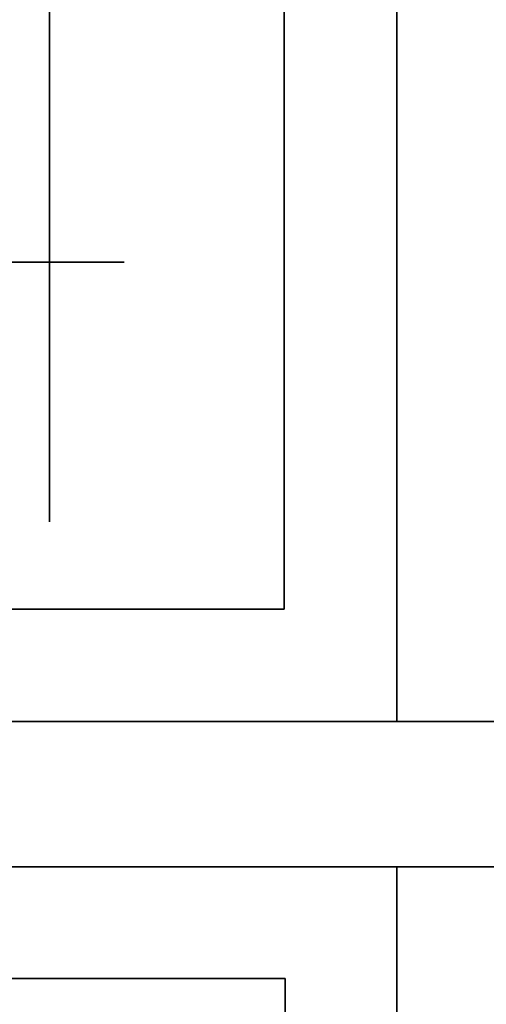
# Model space of a CAD drawing. Extents: x -1299 to -1246.9, y 2743.7 to 2747.9.
# Tile 531 of 656: x -1253.0194 to -1252.9995, y 2747.8245 to 2747.8665. Entities that reach past the tile are written whole.
import ezdxf

# ---------------------------------------------------------------- set-up
doc = ezdxf.new("R2010")
doc.units = 0
doc.header["$LTSCALE"] = 150
doc.header["$MEASUREMENT"] = 0
doc.layers.add('3DFACE_BOLT', color=7, linetype='CONTINUOUS')
doc.layers.add('3DFACE_SHAPE', color=7, linetype='CONTINUOUS')

msp = doc.modelspace()

# ---------------------------------------------------------------- linework, layer by layer
at = {"layer": '3DFACE_BOLT', "color": 1}
for points, invisible_edges in [([(-1253.018119, 2747.865136, 0.056417), (-1253.018119, 2747.871824, 0.068), (-1253.008119, 2747.865136, 0.056417)], 14), ([(-1253.008119, 2747.865136, 0.056417), (-1253.018119, 2747.871824, 0.068), (-1253.008119, 2747.871824, 0.068)], 3), ([(-1253.018119, 2747.871824, 0.068), (-1253.018119, 2747.865136, 0.079583), (-1253.008119, 2747.871824, 0.068)], 14), ([(-1253.008119, 2747.871824, 0.068), (-1253.018119, 2747.865136, 0.079583), (-1253.008119, 2747.865136, 0.079583)], 3), ([(-1253.018119, 2747.865136, 0.079583), (-1253.018119, 2747.871824, 0.068), (-1253.018119, 2747.865136, 0.056417)], 12), ([(-1253.018119, 2747.865136, 0.126417), (-1253.018119, 2747.871824, 0.138), (-1253.008119, 2747.865136, 0.126417)], 14), ([(-1253.008119, 2747.865136, 0.126417), (-1253.018119, 2747.871824, 0.138), (-1253.008119, 2747.871824, 0.138)], 3), ([(-1253.018119, 2747.871824, 0.138), (-1253.018119, 2747.865136, 0.149583), (-1253.008119, 2747.871824, 0.138)], 14), ([(-1253.008119, 2747.871824, 0.138), (-1253.018119, 2747.865136, 0.149583), (-1253.008119, 2747.865136, 0.149583)], 3), ([(-1253.018119, 2747.865136, 0.149583), (-1253.018119, 2747.871824, 0.138), (-1253.018119, 2747.865136, 0.126417)], 12), ([(-1253.008119, 2747.865136, 0.056417), (-1253.008119, 2747.871824, 0.068), (-1253.008119, 2747.865136, 0.079583)], 12), ([(-1253.008119, 2747.865136, 0.126417), (-1253.008119, 2747.871824, 0.138), (-1253.008119, 2747.865136, 0.149583)], 12), ([(-1253.008119, 2747.866057, 0.065528), (-1253.008119, 2747.866449, 0.068), (-1252.958119, 2747.866057, 0.065528)], 14), ([(-1252.958119, 2747.866057, 0.065528), (-1253.008119, 2747.866449, 0.068), (-1252.958119, 2747.866449, 0.068)], 3), ([(-1253.008119, 2747.866449, 0.068), (-1253.008119, 2747.866057, 0.070472), (-1252.958119, 2747.866449, 0.068)], 14), ([(-1252.958119, 2747.866449, 0.068), (-1253.008119, 2747.866057, 0.070472), (-1252.958119, 2747.866057, 0.070472)], 3), ([(-1253.008119, 2747.866057, 0.070472), (-1253.008119, 2747.866449, 0.068), (-1253.008119, 2747.866057, 0.065528)], 12), ([(-1253.008119, 2747.866057, 0.135528), (-1253.008119, 2747.866449, 0.138), (-1252.958119, 2747.866057, 0.135528)], 14), ([(-1252.958119, 2747.866057, 0.135528), (-1253.008119, 2747.866449, 0.138), (-1252.958119, 2747.866449, 0.138)], 3), ([(-1253.008119, 2747.866449, 0.138), (-1253.008119, 2747.866057, 0.140472), (-1252.958119, 2747.866449, 0.138)], 14), ([(-1252.958119, 2747.866449, 0.138), (-1253.008119, 2747.866057, 0.140472), (-1252.958119, 2747.866057, 0.140472)], 3), ([(-1253.008119, 2747.866057, 0.140472), (-1253.008119, 2747.866449, 0.138), (-1253.008119, 2747.866057, 0.135528)], 12), ([(-1253.008119, 2747.864921, 0.063298), (-1253.008119, 2747.866057, 0.065528), (-1252.958119, 2747.864921, 0.063298)], 14), ([(-1252.958119, 2747.864921, 0.063298), (-1253.008119, 2747.866057, 0.065528), (-1252.958119, 2747.866057, 0.065528)], 3), ([(-1253.008119, 2747.866057, 0.070472), (-1253.008119, 2747.864921, 0.072702), (-1252.958119, 2747.866057, 0.070472)], 14), ([(-1252.958119, 2747.866057, 0.070472), (-1253.008119, 2747.864921, 0.072702), (-1252.958119, 2747.864921, 0.072702)], 3), ([(-1253.008119, 2747.864921, 0.072702), (-1253.008119, 2747.866057, 0.070472), (-1253.008119, 2747.864921, 0.063298)], 14), ([(-1253.008119, 2747.864921, 0.063298), (-1253.008119, 2747.866057, 0.070472), (-1253.008119, 2747.866057, 0.065528)], 3), ([(-1253.008119, 2747.864921, 0.133298), (-1253.008119, 2747.866057, 0.135528), (-1252.958119, 2747.864921, 0.133298)], 14), ([(-1252.958119, 2747.864921, 0.133298), (-1253.008119, 2747.866057, 0.135528), (-1252.958119, 2747.866057, 0.135528)], 3), ([(-1253.008119, 2747.866057, 0.140472), (-1253.008119, 2747.864921, 0.142702), (-1252.958119, 2747.866057, 0.140472)], 14), ([(-1252.958119, 2747.866057, 0.140472), (-1253.008119, 2747.864921, 0.142702), (-1252.958119, 2747.864921, 0.142702)], 3), ([(-1253.008119, 2747.864921, 0.142702), (-1253.008119, 2747.866057, 0.140472), (-1253.008119, 2747.864921, 0.133298)], 14), ([(-1253.008119, 2747.864921, 0.133298), (-1253.008119, 2747.866057, 0.140472), (-1253.008119, 2747.866057, 0.135528)], 3), ([(-1253.018119, 2747.851761, 0.056417), (-1253.018119, 2747.865136, 0.056417), (-1253.008119, 2747.851761, 0.056417)], 14), ([(-1253.008119, 2747.851761, 0.056417), (-1253.018119, 2747.865136, 0.056417), (-1253.008119, 2747.865136, 0.056417)], 3), ([(-1253.018119, 2747.865136, 0.079583), (-1253.018119, 2747.851761, 0.079583), (-1253.008119, 2747.865136, 0.079583)], 14), ([(-1253.008119, 2747.865136, 0.079583), (-1253.018119, 2747.851761, 0.079583), (-1253.008119, 2747.851761, 0.079583)], 3), ([(-1253.018119, 2747.851761, 0.079583), (-1253.018119, 2747.865136, 0.079583), (-1253.018119, 2747.851761, 0.056417)], 14), ([(-1253.018119, 2747.851761, 0.056417), (-1253.018119, 2747.865136, 0.079583), (-1253.018119, 2747.865136, 0.056417)], 3), ([(-1253.018119, 2747.851761, 0.126417), (-1253.018119, 2747.865136, 0.126417), (-1253.008119, 2747.851761, 0.126417)], 14), ([(-1253.008119, 2747.851761, 0.126417), (-1253.018119, 2747.865136, 0.126417), (-1253.008119, 2747.865136, 0.126417)], 3), ([(-1253.018119, 2747.865136, 0.149583), (-1253.018119, 2747.851761, 0.149583), (-1253.008119, 2747.865136, 0.149583)], 14), ([(-1253.008119, 2747.865136, 0.149583), (-1253.018119, 2747.851761, 0.149583), (-1253.008119, 2747.851761, 0.149583)], 3), ([(-1253.018119, 2747.851761, 0.149583), (-1253.018119, 2747.865136, 0.149583), (-1253.018119, 2747.851761, 0.126417)], 14), ([(-1253.018119, 2747.851761, 0.126417), (-1253.018119, 2747.865136, 0.149583), (-1253.018119, 2747.865136, 0.126417)], 3), ([(-1253.008119, 2747.851761, 0.056417), (-1253.008119, 2747.865136, 0.056417), (-1253.008119, 2747.851761, 0.079583)], 14), ([(-1253.008119, 2747.851761, 0.079583), (-1253.008119, 2747.865136, 0.056417), (-1253.008119, 2747.865136, 0.079583)], 3), ([(-1253.008119, 2747.851761, 0.126417), (-1253.008119, 2747.865136, 0.126417), (-1253.008119, 2747.851761, 0.149583)], 14), ([(-1253.008119, 2747.851761, 0.149583), (-1253.008119, 2747.865136, 0.126417), (-1253.008119, 2747.865136, 0.149583)], 3), ([(-1253.008119, 2747.863151, 0.061528), (-1253.008119, 2747.864921, 0.063298), (-1252.958119, 2747.863151, 0.061528)], 14), ([(-1252.958119, 2747.863151, 0.061528), (-1253.008119, 2747.864921, 0.063298), (-1252.958119, 2747.864921, 0.063298)], 3), ([(-1253.008119, 2747.864921, 0.072702), (-1253.008119, 2747.863151, 0.074472), (-1252.958119, 2747.864921, 0.072702)], 14), ([(-1252.958119, 2747.864921, 0.072702), (-1253.008119, 2747.863151, 0.074472), (-1252.958119, 2747.863151, 0.074472)], 3), ([(-1253.008119, 2747.863151, 0.074472), (-1253.008119, 2747.864921, 0.072702), (-1253.008119, 2747.863151, 0.061528)], 14), ([(-1253.008119, 2747.863151, 0.061528), (-1253.008119, 2747.864921, 0.072702), (-1253.008119, 2747.864921, 0.063298)], 3), ([(-1253.008119, 2747.863151, 0.131528), (-1253.008119, 2747.864921, 0.133298), (-1252.958119, 2747.863151, 0.131528)], 14), ([(-1252.958119, 2747.863151, 0.131528), (-1253.008119, 2747.864921, 0.133298), (-1252.958119, 2747.864921, 0.133298)], 3), ([(-1253.008119, 2747.864921, 0.142702), (-1253.008119, 2747.863151, 0.144472), (-1252.958119, 2747.864921, 0.142702)], 14), ([(-1252.958119, 2747.864921, 0.142702), (-1253.008119, 2747.863151, 0.144472), (-1252.958119, 2747.863151, 0.144472)], 3), ([(-1253.008119, 2747.863151, 0.144472), (-1253.008119, 2747.864921, 0.142702), (-1253.008119, 2747.863151, 0.131528)], 14), ([(-1253.008119, 2747.863151, 0.131528), (-1253.008119, 2747.864921, 0.142702), (-1253.008119, 2747.864921, 0.133298)], 3), ([(-1253.008119, 2747.860921, 0.060392), (-1253.008119, 2747.863151, 0.061528), (-1252.958119, 2747.860921, 0.060392)], 14), ([(-1252.958119, 2747.860921, 0.060392), (-1253.008119, 2747.863151, 0.061528), (-1252.958119, 2747.863151, 0.061528)], 3), ([(-1253.008119, 2747.863151, 0.074472), (-1253.008119, 2747.860921, 0.075608), (-1252.958119, 2747.863151, 0.074472)], 14), ([(-1252.958119, 2747.863151, 0.074472), (-1253.008119, 2747.860921, 0.075608), (-1252.958119, 2747.860921, 0.075608)], 3), ([(-1253.008119, 2747.860921, 0.075608), (-1253.008119, 2747.863151, 0.074472), (-1253.008119, 2747.860921, 0.060392)], 14), ([(-1253.008119, 2747.860921, 0.060392), (-1253.008119, 2747.863151, 0.074472), (-1253.008119, 2747.863151, 0.061528)], 3), ([(-1253.008119, 2747.860921, 0.130392), (-1253.008119, 2747.863151, 0.131528), (-1252.958119, 2747.860921, 0.130392)], 14), ([(-1252.958119, 2747.860921, 0.130392), (-1253.008119, 2747.863151, 0.131528), (-1252.958119, 2747.863151, 0.131528)], 3), ([(-1253.008119, 2747.863151, 0.144472), (-1253.008119, 2747.860921, 0.145608), (-1252.958119, 2747.863151, 0.144472)], 14), ([(-1252.958119, 2747.863151, 0.144472), (-1253.008119, 2747.860921, 0.145608), (-1252.958119, 2747.860921, 0.145608)], 3), ([(-1253.008119, 2747.860921, 0.145608), (-1253.008119, 2747.863151, 0.144472), (-1253.008119, 2747.860921, 0.130392)], 14), ([(-1253.008119, 2747.860921, 0.130392), (-1253.008119, 2747.863151, 0.144472), (-1253.008119, 2747.863151, 0.131528)], 3), ([(-1253.008119, 2747.858449, 0.06), (-1253.008119, 2747.860921, 0.060392), (-1252.958119, 2747.858449, 0.06)], 14), ([(-1252.958119, 2747.858449, 0.06), (-1253.008119, 2747.860921, 0.060392), (-1252.958119, 2747.860921, 0.060392)], 3), ([(-1253.008119, 2747.860921, 0.075608), (-1253.008119, 2747.858449, 0.076), (-1252.958119, 2747.860921, 0.075608)], 14), ([(-1252.958119, 2747.860921, 0.075608), (-1253.008119, 2747.858449, 0.076), (-1252.958119, 2747.858449, 0.076)], 3), ([(-1253.008119, 2747.858449, 0.076), (-1253.008119, 2747.860921, 0.075608), (-1253.008119, 2747.858449, 0.06)], 14), ([(-1253.008119, 2747.858449, 0.06), (-1253.008119, 2747.860921, 0.075608), (-1253.008119, 2747.860921, 0.060392)], 3), ([(-1253.008119, 2747.858449, 0.13), (-1253.008119, 2747.860921, 0.130392), (-1252.958119, 2747.858449, 0.13)], 14), ([(-1252.958119, 2747.858449, 0.13), (-1253.008119, 2747.860921, 0.130392), (-1252.958119, 2747.860921, 0.130392)], 3), ([(-1253.008119, 2747.860921, 0.145608), (-1253.008119, 2747.858449, 0.146), (-1252.958119, 2747.860921, 0.145608)], 14), ([(-1252.958119, 2747.860921, 0.145608), (-1253.008119, 2747.858449, 0.146), (-1252.958119, 2747.858449, 0.146)], 3), ([(-1253.008119, 2747.858449, 0.146), (-1253.008119, 2747.860921, 0.145608), (-1253.008119, 2747.858449, 0.13)], 14), ([(-1253.008119, 2747.858449, 0.13), (-1253.008119, 2747.860921, 0.145608), (-1253.008119, 2747.860921, 0.130392)], 3), ([(-1253.008119, 2747.855976, 0.060392), (-1253.008119, 2747.858449, 0.06), (-1252.958119, 2747.855976, 0.060392)], 14), ([(-1252.958119, 2747.855976, 0.060392), (-1253.008119, 2747.858449, 0.06), (-1252.958119, 2747.858449, 0.06)], 3), ([(-1253.008119, 2747.858449, 0.076), (-1253.008119, 2747.855976, 0.075608), (-1252.958119, 2747.858449, 0.076)], 14), ([(-1252.958119, 2747.858449, 0.076), (-1253.008119, 2747.855976, 0.075608), (-1252.958119, 2747.855976, 0.075608)], 3), ([(-1253.008119, 2747.855976, 0.075608), (-1253.008119, 2747.858449, 0.076), (-1253.008119, 2747.855976, 0.060392)], 14), ([(-1253.008119, 2747.855976, 0.060392), (-1253.008119, 2747.858449, 0.076), (-1253.008119, 2747.858449, 0.06)], 3), ([(-1253.008119, 2747.855976, 0.130392), (-1253.008119, 2747.858449, 0.13), (-1252.958119, 2747.855976, 0.130392)], 14), ([(-1252.958119, 2747.855976, 0.130392), (-1253.008119, 2747.858449, 0.13), (-1252.958119, 2747.858449, 0.13)], 3), ([(-1253.008119, 2747.858449, 0.146), (-1253.008119, 2747.855976, 0.145608), (-1252.958119, 2747.858449, 0.146)], 14), ([(-1252.958119, 2747.858449, 0.146), (-1253.008119, 2747.855976, 0.145608), (-1252.958119, 2747.855976, 0.145608)], 3), ([(-1253.008119, 2747.855976, 0.145608), (-1253.008119, 2747.858449, 0.146), (-1253.008119, 2747.855976, 0.130392)], 14), ([(-1253.008119, 2747.855976, 0.130392), (-1253.008119, 2747.858449, 0.146), (-1253.008119, 2747.858449, 0.13)], 3), ([(-1253.014944, 2747.841349, 0.068), (-1253.021631, 2747.841349, 0.056417), (-1253.014944, 2747.856149, 0.068)], 14), ([(-1253.014944, 2747.856149, 0.068), (-1253.021631, 2747.841349, 0.056417), (-1253.021631, 2747.856149, 0.056417)], 3), ([(-1253.021631, 2747.841349, 0.079583), (-1253.014944, 2747.841349, 0.068), (-1253.021631, 2747.856149, 0.079583)], 14), ([(-1253.021631, 2747.856149, 0.079583), (-1253.014944, 2747.841349, 0.068), (-1253.014944, 2747.856149, 0.068)], 3), ([(-1253.014944, 2747.856149, 0.068), (-1253.021631, 2747.856149, 0.056417), (-1253.021631, 2747.856149, 0.079583)], 2), ([(-1253.014944, 2747.841349, 0.138), (-1253.021631, 2747.841349, 0.126417), (-1253.014944, 2747.856149, 0.138)], 14), ([(-1253.014944, 2747.856149, 0.138), (-1253.021631, 2747.841349, 0.126417), (-1253.021631, 2747.856149, 0.126417)], 3), ([(-1253.021631, 2747.841349, 0.149583), (-1253.014944, 2747.841349, 0.138), (-1253.021631, 2747.856149, 0.149583)], 14), ([(-1253.021631, 2747.856149, 0.149583), (-1253.014944, 2747.841349, 0.138), (-1253.014944, 2747.856149, 0.138)], 3), ([(-1253.014944, 2747.856149, 0.138), (-1253.021631, 2747.856149, 0.126417), (-1253.021631, 2747.856149, 0.149583)], 2), ([(-1253.008119, 2747.853746, 0.061528), (-1253.008119, 2747.855976, 0.060392), (-1252.958119, 2747.853746, 0.061528)], 14), ([(-1252.958119, 2747.853746, 0.061528), (-1253.008119, 2747.855976, 0.060392), (-1252.958119, 2747.855976, 0.060392)], 3), ([(-1253.008119, 2747.855976, 0.075608), (-1253.008119, 2747.853746, 0.074472), (-1252.958119, 2747.855976, 0.075608)], 14), ([(-1252.958119, 2747.855976, 0.075608), (-1253.008119, 2747.853746, 0.074472), (-1252.958119, 2747.853746, 0.074472)], 3), ([(-1253.008119, 2747.853746, 0.074472), (-1253.008119, 2747.855976, 0.075608), (-1253.008119, 2747.853746, 0.061528)], 14), ([(-1253.008119, 2747.853746, 0.061528), (-1253.008119, 2747.855976, 0.075608), (-1253.008119, 2747.855976, 0.060392)], 3), ([(-1253.008119, 2747.853746, 0.131528), (-1253.008119, 2747.855976, 0.130392), (-1252.958119, 2747.853746, 0.131528)], 14), ([(-1252.958119, 2747.853746, 0.131528), (-1253.008119, 2747.855976, 0.130392), (-1252.958119, 2747.855976, 0.130392)], 3), ([(-1253.008119, 2747.855976, 0.145608), (-1253.008119, 2747.853746, 0.144472), (-1252.958119, 2747.855976, 0.145608)], 14), ([(-1252.958119, 2747.855976, 0.145608), (-1253.008119, 2747.853746, 0.144472), (-1252.958119, 2747.853746, 0.144472)], 3), ([(-1253.008119, 2747.853746, 0.144472), (-1253.008119, 2747.855976, 0.145608), (-1253.008119, 2747.853746, 0.131528)], 14), ([(-1253.008119, 2747.853746, 0.131528), (-1253.008119, 2747.855976, 0.145608), (-1253.008119, 2747.855976, 0.130392)], 3), ([(-1253.008119, 2747.851976, 0.063298), (-1253.008119, 2747.853746, 0.061528), (-1252.958119, 2747.851976, 0.063298)], 14), ([(-1252.958119, 2747.851976, 0.063298), (-1253.008119, 2747.853746, 0.061528), (-1252.958119, 2747.853746, 0.061528)], 3), ([(-1253.008119, 2747.853746, 0.074472), (-1253.008119, 2747.851976, 0.072702), (-1252.958119, 2747.853746, 0.074472)], 14), ([(-1252.958119, 2747.853746, 0.074472), (-1253.008119, 2747.851976, 0.072702), (-1252.958119, 2747.851976, 0.072702)], 3), ([(-1253.008119, 2747.851976, 0.072702), (-1253.008119, 2747.853746, 0.074472), (-1253.008119, 2747.851976, 0.063298)], 14), ([(-1253.008119, 2747.851976, 0.063298), (-1253.008119, 2747.853746, 0.074472), (-1253.008119, 2747.853746, 0.061528)], 3), ([(-1253.008119, 2747.851976, 0.133298), (-1253.008119, 2747.853746, 0.131528), (-1252.958119, 2747.851976, 0.133298)], 14), ([(-1252.958119, 2747.851976, 0.133298), (-1253.008119, 2747.853746, 0.131528), (-1252.958119, 2747.853746, 0.131528)], 3), ([(-1253.008119, 2747.853746, 0.144472), (-1253.008119, 2747.851976, 0.142702), (-1252.958119, 2747.853746, 0.144472)], 14), ([(-1252.958119, 2747.853746, 0.144472), (-1253.008119, 2747.851976, 0.142702), (-1252.958119, 2747.851976, 0.142702)], 3), ([(-1253.008119, 2747.851976, 0.142702), (-1253.008119, 2747.853746, 0.144472), (-1253.008119, 2747.851976, 0.133298)], 14), ([(-1253.008119, 2747.851976, 0.133298), (-1253.008119, 2747.853746, 0.144472), (-1253.008119, 2747.853746, 0.131528)], 3), ([(-1253.018119, 2747.845074, 0.068), (-1253.018119, 2747.851761, 0.056417), (-1253.008119, 2747.845074, 0.068)], 14), ([(-1253.008119, 2747.845074, 0.068), (-1253.018119, 2747.851761, 0.056417), (-1253.008119, 2747.851761, 0.056417)], 3), ([(-1253.018119, 2747.851761, 0.079583), (-1253.018119, 2747.845074, 0.068), (-1253.008119, 2747.851761, 0.079583)], 14), ([(-1253.008119, 2747.851761, 0.079583), (-1253.018119, 2747.845074, 0.068), (-1253.008119, 2747.845074, 0.068)], 3), ([(-1253.018119, 2747.845074, 0.068), (-1253.018119, 2747.851761, 0.079583), (-1253.018119, 2747.851761, 0.056417)], 2), ([(-1253.018119, 2747.845074, 0.138), (-1253.018119, 2747.851761, 0.126417), (-1253.008119, 2747.845074, 0.138)], 14), ([(-1253.008119, 2747.845074, 0.138), (-1253.018119, 2747.851761, 0.126417), (-1253.008119, 2747.851761, 0.126417)], 3), ([(-1253.018119, 2747.851761, 0.149583), (-1253.018119, 2747.845074, 0.138), (-1253.008119, 2747.851761, 0.149583)], 14), ([(-1253.008119, 2747.851761, 0.149583), (-1253.018119, 2747.845074, 0.138), (-1253.008119, 2747.845074, 0.138)], 3), ([(-1253.018119, 2747.845074, 0.138), (-1253.018119, 2747.851761, 0.149583), (-1253.018119, 2747.851761, 0.126417)], 2), ([(-1253.008119, 2747.85084, 0.065528), (-1253.008119, 2747.851976, 0.063298), (-1252.958119, 2747.85084, 0.065528)], 14), ([(-1252.958119, 2747.85084, 0.065528), (-1253.008119, 2747.851976, 0.063298), (-1252.958119, 2747.851976, 0.063298)], 3), ([(-1253.008119, 2747.851976, 0.072702), (-1253.008119, 2747.85084, 0.070472), (-1252.958119, 2747.851976, 0.072702)], 14), ([(-1252.958119, 2747.851976, 0.072702), (-1253.008119, 2747.85084, 0.070472), (-1252.958119, 2747.85084, 0.070472)], 3), ([(-1253.008119, 2747.85084, 0.070472), (-1253.008119, 2747.851976, 0.072702), (-1253.008119, 2747.85084, 0.065528)], 14), ([(-1253.008119, 2747.85084, 0.065528), (-1253.008119, 2747.851976, 0.072702), (-1253.008119, 2747.851976, 0.063298)], 3), ([(-1253.008119, 2747.85084, 0.135528), (-1253.008119, 2747.851976, 0.133298), (-1252.958119, 2747.85084, 0.135528)], 14), ([(-1252.958119, 2747.85084, 0.135528), (-1253.008119, 2747.851976, 0.133298), (-1252.958119, 2747.851976, 0.133298)], 3), ([(-1253.008119, 2747.851976, 0.142702), (-1253.008119, 2747.85084, 0.140472), (-1252.958119, 2747.851976, 0.142702)], 14), ([(-1252.958119, 2747.851976, 0.142702), (-1253.008119, 2747.85084, 0.140472), (-1252.958119, 2747.85084, 0.140472)], 3), ([(-1253.008119, 2747.85084, 0.140472), (-1253.008119, 2747.851976, 0.142702), (-1253.008119, 2747.85084, 0.135528)], 14), ([(-1253.008119, 2747.85084, 0.135528), (-1253.008119, 2747.851976, 0.142702), (-1253.008119, 2747.851976, 0.133298)], 3), ([(-1253.008119, 2747.845074, 0.068), (-1253.008119, 2747.851761, 0.056417), (-1253.008119, 2747.851761, 0.079583)], 2), ([(-1253.008119, 2747.845074, 0.138), (-1253.008119, 2747.851761, 0.126417), (-1253.008119, 2747.851761, 0.149583)], 2), ([(-1253.008119, 2747.850449, 0.068), (-1253.008119, 2747.85084, 0.065528), (-1252.958119, 2747.850449, 0.068)], 14), ([(-1252.958119, 2747.850449, 0.068), (-1253.008119, 2747.85084, 0.065528), (-1252.958119, 2747.85084, 0.065528)], 3), ([(-1253.008119, 2747.85084, 0.070472), (-1253.008119, 2747.850449, 0.068), (-1252.958119, 2747.85084, 0.070472)], 14), ([(-1252.958119, 2747.85084, 0.070472), (-1253.008119, 2747.850449, 0.068), (-1252.958119, 2747.850449, 0.068)], 3), ([(-1253.008119, 2747.850449, 0.068), (-1253.008119, 2747.85084, 0.070472), (-1253.008119, 2747.85084, 0.065528)], 2), ([(-1253.008119, 2747.850449, 0.138), (-1253.008119, 2747.85084, 0.135528), (-1252.958119, 2747.850449, 0.138)], 14), ([(-1252.958119, 2747.850449, 0.138), (-1253.008119, 2747.85084, 0.135528), (-1252.958119, 2747.85084, 0.135528)], 3), ([(-1253.008119, 2747.85084, 0.140472), (-1253.008119, 2747.850449, 0.138), (-1252.958119, 2747.85084, 0.140472)], 14), ([(-1252.958119, 2747.85084, 0.140472), (-1253.008119, 2747.850449, 0.138), (-1252.958119, 2747.850449, 0.138)], 3), ([(-1253.008119, 2747.850449, 0.138), (-1253.008119, 2747.85084, 0.140472), (-1253.008119, 2747.85084, 0.135528)], 2), ([(-1253.014944, 2747.841349, 0.068), (-1253.021631, 2747.841349, 0.079583), (-1253.021631, 2747.841349, 0.056417)], 2), ([(-1253.014944, 2747.841349, 0.138), (-1253.021631, 2747.841349, 0.149583), (-1253.021631, 2747.841349, 0.126417)], 2), ([(-1253.014944, 2747.815589, 0.068), (-1253.021631, 2747.815589, 0.056417), (-1253.014944, 2747.825589, 0.068)], 14), ([(-1253.014944, 2747.825589, 0.068), (-1253.021631, 2747.815589, 0.056417), (-1253.021631, 2747.825589, 0.056417)], 3), ([(-1253.021631, 2747.815589, 0.079583), (-1253.014944, 2747.815589, 0.068), (-1253.021631, 2747.825589, 0.079583)], 14), ([(-1253.021631, 2747.825589, 0.079583), (-1253.014944, 2747.815589, 0.068), (-1253.014944, 2747.825589, 0.068)], 3), ([(-1253.014944, 2747.825589, 0.068), (-1253.021631, 2747.825589, 0.056417), (-1253.021631, 2747.825589, 0.079583)], 2), ([(-1253.014944, 2747.815589, 0.138), (-1253.021631, 2747.815589, 0.126417), (-1253.014944, 2747.825589, 0.138)], 14), ([(-1253.014944, 2747.825589, 0.138), (-1253.021631, 2747.815589, 0.126417), (-1253.021631, 2747.825589, 0.126417)], 3), ([(-1253.021631, 2747.815589, 0.149583), (-1253.014944, 2747.815589, 0.138), (-1253.021631, 2747.825589, 0.149583)], 14), ([(-1253.021631, 2747.825589, 0.149583), (-1253.014944, 2747.815589, 0.138), (-1253.014944, 2747.825589, 0.138)], 3), ([(-1253.014944, 2747.825589, 0.138), (-1253.021631, 2747.825589, 0.126417), (-1253.021631, 2747.825589, 0.149583)], 2)]:
    msp.add_3dface(points, dxfattribs=dict(at, invisible_edges=invisible_edges))
at = {"layer": '3DFACE_SHAPE', "color": 13}
for points, invisible_edges in [([(-1253.008119, 2747.858449, 0.033), (-1253.008119, 2747.864459, 0.06199), (-1253.008119, 2747.887549, 0.033)], 15), ([(-1253.008119, 2747.864459, 0.06199), (-1253.008119, 2747.866949, 0.068), (-1253.008119, 2747.887549, 0.033)], 14), ([(-1253.008119, 2747.887549, 0.033), (-1253.008119, 2747.866949, 0.068), (-1253.008119, 2747.864459, 0.07401)], 13), ([(-1253.008119, 2747.864459, 0.07401), (-1253.008119, 2747.866949, 0.138), (-1253.008119, 2747.887549, 0.033)], 15), ([(-1253.008119, 2747.866949, 0.138), (-1253.008119, 2747.864459, 0.14401), (-1253.008119, 2747.887549, 0.173)], 14), ([(-1253.008119, 2747.887549, 0.173), (-1253.008119, 2747.864459, 0.14401), (-1253.008119, 2747.841349, 0.173)], 3), ([(-1253.003319, 2747.836549, 0.033), (-1253.008119, 2747.858449, 0.033), (-1253.003319, 2747.887549, 0.033)], 3), ([(-1253.008119, 2747.858449, 0.033), (-1253.008119, 2747.887549, 0.033), (-1253.003319, 2747.887549, 0.033)], 12), ([(-1253.008119, 2747.887549, 0.173), (-1253.008119, 2747.841349, 0.173), (-1253.003319, 2747.887549, 0.173)], 2), ([(-1253.003319, 2747.887549, 0.173), (-1253.008119, 2747.841349, 0.173), (-1253.003319, 2747.836549, 0.173)], 3), ([(-1253.003319, 2747.866949, 0.068), (-1253.003319, 2747.864459, 0.06199), (-1253.003319, 2747.887549, 0.068)], 14), ([(-1253.003319, 2747.864459, 0.06199), (-1253.003319, 2747.858449, 0.0595), (-1253.003319, 2747.887549, 0.068)], 14), ([(-1253.003319, 2747.887549, 0.068), (-1253.003319, 2747.858449, 0.0595), (-1253.003319, 2747.887549, 0.033)], 15), ([(-1253.003319, 2747.858449, 0.0595), (-1253.003319, 2747.852438, 0.06199), (-1253.003319, 2747.887549, 0.033)], 14), ([(-1253.003319, 2747.887549, 0.033), (-1253.003319, 2747.852438, 0.06199), (-1253.003319, 2747.836549, 0.033)], 3), ([(-1253.003319, 2747.836549, 0.173), (-1253.003319, 2747.864459, 0.14401), (-1253.003319, 2747.887549, 0.173)], 3), ([(-1253.003319, 2747.864459, 0.14401), (-1253.003319, 2747.887549, 0.138), (-1253.003319, 2747.887549, 0.173)], 13), ([(-1253.003319, 2747.864459, 0.14401), (-1253.003319, 2747.866949, 0.138), (-1253.003319, 2747.887549, 0.138)], 14), ([(-1253.003319, 2747.866949, 0.068), (-1253.003319, 2747.887549, 0.068), (-1253.003319, 2747.864459, 0.13199)], 15), ([(-1253.003319, 2747.864459, 0.13199), (-1253.003319, 2747.887549, 0.068), (-1253.003319, 2747.866949, 0.138)], 3), ([(-1253.046219, 2747.884449, 0.206), (-1253.046219, 2746.946449, 0.206), (-1252.944219, 2747.884449, 0.206)], 2), ([(-1253.046219, 2746.946449, 0.206), (-1252.944219, 2746.946449, 0.206), (-1252.944219, 2747.884449, 0.206)], 12), ([(-1252.998319, 2747.884449, 0.198), (-1252.998319, 2746.946449, 0.198), (-1253.046219, 2747.884449, 0.198)], 2), ([(-1252.998319, 2746.946449, 0.198), (-1253.046219, 2746.946449, 0.198), (-1253.046219, 2747.884449, 0.198)], 12), ([(-1253.046219, 2747.884449, 0.008), (-1253.046219, 2746.946449, 0.008), (-1252.998319, 2747.884449, 0.008)], 2), ([(-1253.046219, 2746.946449, 0.008), (-1252.998319, 2746.946449, 0.008), (-1252.998319, 2747.884449, 0.008)], 12), ([(-1252.944219, 2747.884449), (-1252.944219, 2746.946449), (-1253.046219, 2747.884449)], 2), ([(-1252.944219, 2746.946449), (-1253.046219, 2746.946449), (-1253.046219, 2747.884449)], 12), ([(-1253.008119, 2747.864459, 0.13199), (-1253.008119, 2747.866949, 0.138), (-1253.008119, 2747.864459, 0.07401)], 14), ([(-1253.008119, 2747.864459, 0.06199), (-1253.003319, 2747.864459, 0.06199), (-1253.008119, 2747.866949, 0.068)], 3), ([(-1253.003319, 2747.864459, 0.06199), (-1253.003319, 2747.866949, 0.068), (-1253.008119, 2747.866949, 0.068)], 14), ([(-1253.008119, 2747.866949, 0.068), (-1253.003319, 2747.866949, 0.068), (-1253.008119, 2747.864459, 0.07401)], 3), ([(-1253.003319, 2747.866949, 0.068), (-1253.003319, 2747.864459, 0.07401), (-1253.008119, 2747.864459, 0.07401)], 14), ([(-1253.008119, 2747.864459, 0.13199), (-1253.003319, 2747.864459, 0.13199), (-1253.008119, 2747.866949, 0.138)], 3), ([(-1253.003319, 2747.864459, 0.13199), (-1253.003319, 2747.866949, 0.138), (-1253.008119, 2747.866949, 0.138)], 14), ([(-1253.008119, 2747.866949, 0.138), (-1253.003319, 2747.866949, 0.138), (-1253.008119, 2747.864459, 0.14401)], 3), ([(-1253.003319, 2747.866949, 0.138), (-1253.003319, 2747.864459, 0.14401), (-1253.008119, 2747.864459, 0.14401)], 14), ([(-1253.003319, 2747.864459, 0.07401), (-1253.003319, 2747.866949, 0.068), (-1253.003319, 2747.864459, 0.13199)], 14), ([(-1253.008119, 2747.858449, 0.0595), (-1253.008119, 2747.864459, 0.06199), (-1253.008119, 2747.858449, 0.033)], 14), ([(-1253.008119, 2747.864459, 0.14401), (-1253.008119, 2747.858449, 0.1465), (-1253.008119, 2747.841349, 0.173)], 14), ([(-1253.008119, 2747.858449, 0.1295), (-1253.008119, 2747.864459, 0.13199), (-1253.008119, 2747.858449, 0.0765)], 14), ([(-1253.008119, 2747.858449, 0.0765), (-1253.008119, 2747.864459, 0.13199), (-1253.008119, 2747.864459, 0.07401)], 3), ([(-1253.008119, 2747.864459, 0.07401), (-1253.003319, 2747.864459, 0.07401), (-1253.008119, 2747.858449, 0.0765)], 3), ([(-1253.003319, 2747.864459, 0.07401), (-1253.003319, 2747.858449, 0.0765), (-1253.008119, 2747.858449, 0.0765)], 14), ([(-1253.008119, 2747.858449, 0.0595), (-1253.003319, 2747.858449, 0.0595), (-1253.008119, 2747.864459, 0.06199)], 3), ([(-1253.003319, 2747.858449, 0.0595), (-1253.003319, 2747.864459, 0.06199), (-1253.008119, 2747.864459, 0.06199)], 14), ([(-1253.008119, 2747.864459, 0.14401), (-1253.003319, 2747.864459, 0.14401), (-1253.008119, 2747.858449, 0.1465)], 3), ([(-1253.003319, 2747.864459, 0.14401), (-1253.003319, 2747.858449, 0.1465), (-1253.008119, 2747.858449, 0.1465)], 14), ([(-1253.008119, 2747.858449, 0.1295), (-1253.003319, 2747.858449, 0.1295), (-1253.008119, 2747.864459, 0.13199)], 3), ([(-1253.003319, 2747.858449, 0.1295), (-1253.003319, 2747.864459, 0.13199), (-1253.008119, 2747.864459, 0.13199)], 14), ([(-1253.003319, 2747.858449, 0.1465), (-1253.003319, 2747.864459, 0.14401), (-1253.003319, 2747.836549, 0.173)], 14), ([(-1253.003319, 2747.864459, 0.13199), (-1253.003319, 2747.858449, 0.1295), (-1253.003319, 2747.864459, 0.07401)], 14), ([(-1253.003319, 2747.858449, 0.1295), (-1253.003319, 2747.858449, 0.0765), (-1253.003319, 2747.864459, 0.07401)], 13), ([(-1253.008119, 2747.841349, 0.173), (-1253.008119, 2747.858449, 0.1465), (-1253.008119, 2747.852438, 0.14401)], 13), ([(-1253.008119, 2747.841349, 0.033), (-1253.008119, 2747.852438, 0.06199), (-1253.008119, 2747.858449, 0.033)], 3), ([(-1253.008119, 2747.852438, 0.06199), (-1253.008119, 2747.858449, 0.0595), (-1253.008119, 2747.858449, 0.033)], 14), ([(-1253.008119, 2747.852438, 0.13199), (-1253.008119, 2747.858449, 0.1295), (-1253.008119, 2747.852438, 0.07401)], 14), ([(-1253.008119, 2747.852438, 0.07401), (-1253.008119, 2747.858449, 0.1295), (-1253.008119, 2747.858449, 0.0765)], 3), ([(-1253.008119, 2747.858449, 0.0765), (-1253.003319, 2747.858449, 0.0765), (-1253.008119, 2747.852438, 0.07401)], 3), ([(-1253.003319, 2747.858449, 0.0765), (-1253.003319, 2747.852438, 0.07401), (-1253.008119, 2747.852438, 0.07401)], 14), ([(-1253.008119, 2747.852438, 0.06199), (-1253.003319, 2747.852438, 0.06199), (-1253.008119, 2747.858449, 0.0595)], 3), ([(-1253.003319, 2747.852438, 0.06199), (-1253.003319, 2747.858449, 0.0595), (-1253.008119, 2747.858449, 0.0595)], 14), ([(-1253.008119, 2747.858449, 0.1465), (-1253.003319, 2747.858449, 0.1465), (-1253.008119, 2747.852438, 0.14401)], 3), ([(-1253.003319, 2747.858449, 0.1465), (-1253.003319, 2747.852438, 0.14401), (-1253.008119, 2747.852438, 0.14401)], 14), ([(-1253.008119, 2747.852438, 0.13199), (-1253.003319, 2747.852438, 0.13199), (-1253.008119, 2747.858449, 0.1295)], 3), ([(-1253.003319, 2747.852438, 0.13199), (-1253.003319, 2747.858449, 0.1295), (-1253.008119, 2747.858449, 0.1295)], 14), ([(-1253.008119, 2747.841349, 0.033), (-1253.008119, 2747.858449, 0.033), (-1253.003319, 2747.836549, 0.033)], 14), ([(-1253.003319, 2747.852438, 0.07401), (-1253.003319, 2747.858449, 0.0765), (-1253.003319, 2747.852438, 0.13199)], 14), ([(-1253.003319, 2747.858449, 0.0765), (-1253.003319, 2747.858449, 0.1295), (-1253.003319, 2747.852438, 0.13199)], 13), ([(-1253.003319, 2747.852438, 0.14401), (-1253.003319, 2747.858449, 0.1465), (-1253.003319, 2747.836549, 0.173)], 14), ([(-1253.008119, 2747.852438, 0.14401), (-1253.008119, 2747.849949, 0.138), (-1253.008119, 2747.841349, 0.173)], 14), ([(-1253.008119, 2747.852438, 0.07401), (-1253.008119, 2747.849949, 0.068), (-1253.008119, 2747.852438, 0.13199)], 14), ([(-1253.008119, 2747.852438, 0.13199), (-1253.008119, 2747.849949, 0.068), (-1253.008119, 2747.849949, 0.138)], 3), ([(-1253.008119, 2747.849949, 0.068), (-1253.008119, 2747.852438, 0.06199), (-1253.008119, 2747.841349, 0.033)], 14), ([(-1253.008119, 2747.852438, 0.07401), (-1253.003319, 2747.852438, 0.07401), (-1253.008119, 2747.849949, 0.068)], 3), ([(-1253.003319, 2747.852438, 0.07401), (-1253.003319, 2747.849949, 0.068), (-1253.008119, 2747.849949, 0.068)], 14), ([(-1253.008119, 2747.849949, 0.068), (-1253.003319, 2747.849949, 0.068), (-1253.008119, 2747.852438, 0.06199)], 3), ([(-1253.003319, 2747.849949, 0.068), (-1253.003319, 2747.852438, 0.06199), (-1253.008119, 2747.852438, 0.06199)], 14), ([(-1253.008119, 2747.852438, 0.14401), (-1253.003319, 2747.852438, 0.14401), (-1253.008119, 2747.849949, 0.138)], 3), ([(-1253.003319, 2747.852438, 0.14401), (-1253.003319, 2747.849949, 0.138), (-1253.008119, 2747.849949, 0.138)], 14), ([(-1253.008119, 2747.849949, 0.138), (-1253.003319, 2747.849949, 0.138), (-1253.008119, 2747.852438, 0.13199)], 3), ([(-1253.003319, 2747.849949, 0.138), (-1253.003319, 2747.852438, 0.13199), (-1253.008119, 2747.852438, 0.13199)], 14), ([(-1253.003319, 2747.852438, 0.06199), (-1253.003319, 2747.836549, 0.068), (-1253.003319, 2747.836549, 0.033)], 13), ([(-1253.003319, 2747.852438, 0.06199), (-1253.003319, 2747.849949, 0.068), (-1253.003319, 2747.836549, 0.068)], 14), ([(-1253.003319, 2747.852438, 0.13199), (-1253.003319, 2747.849949, 0.138), (-1253.003319, 2747.852438, 0.07401)], 14), ([(-1253.003319, 2747.852438, 0.07401), (-1253.003319, 2747.849949, 0.138), (-1253.003319, 2747.849949, 0.068)], 3), ([(-1253.003319, 2747.849949, 0.138), (-1253.003319, 2747.852438, 0.14401), (-1253.003319, 2747.836549, 0.173)], 14), ([(-1253.008119, 2747.849949, 0.138), (-1253.008119, 2747.841349, 0.033), (-1253.008119, 2747.841349, 0.173)], 13), ([(-1253.008119, 2747.849949, 0.068), (-1253.008119, 2747.841349, 0.033), (-1253.008119, 2747.849949, 0.138)], 15), ([(-1253.003319, 2747.849949, 0.138), (-1253.003319, 2747.836549, 0.068), (-1253.003319, 2747.849949, 0.068)], 15), ([(-1253.003319, 2747.836549, 0.068), (-1253.003319, 2747.849949, 0.138), (-1253.003319, 2747.836549, 0.138)], 3), ([(-1253.003319, 2747.836549, 0.138), (-1253.003319, 2747.849949, 0.138), (-1253.003319, 2747.836549, 0.173)], 3), ([(-1253.008119, 2747.841349, 0.173), (-1253.034329, 2747.841349, 0.14401), (-1253.054319, 2747.841349, 0.173)], 3), ([(-1253.028319, 2747.841349, 0.033), (-1253.008119, 2747.841349, 0.033), (-1253.054319, 2747.836549, 0.033)], 14), ([(-1253.054319, 2747.836549, 0.033), (-1253.008119, 2747.841349, 0.033), (-1253.003319, 2747.836549, 0.033)], 3), ([(-1253.008119, 2747.841349, 0.173), (-1253.054319, 2747.836549, 0.173), (-1253.003319, 2747.836549, 0.173)], 13), ([(-1253.008119, 2747.841349, 0.173), (-1253.054319, 2747.841349, 0.173), (-1253.054319, 2747.836549, 0.173)], 12), ([(-1253.028319, 2747.841349, 0.1465), (-1253.034329, 2747.841349, 0.14401), (-1253.008119, 2747.841349, 0.173)], 14), ([(-1253.028319, 2747.841349, 0.033), (-1253.022308, 2747.841349, 0.06199), (-1253.008119, 2747.841349, 0.033)], 15), ([(-1253.022308, 2747.841349, 0.14401), (-1253.028319, 2747.841349, 0.1465), (-1253.008119, 2747.841349, 0.173)], 14), ([(-1253.022308, 2747.841349, 0.06199), (-1253.019819, 2747.841349, 0.068), (-1253.008119, 2747.841349, 0.033)], 14), ([(-1253.019819, 2747.841349, 0.138), (-1253.022308, 2747.841349, 0.14401), (-1253.008119, 2747.841349, 0.173)], 14), ([(-1253.008119, 2747.841349, 0.033), (-1253.019819, 2747.841349, 0.068), (-1253.008119, 2747.841349, 0.173)], 3), ([(-1253.019819, 2747.841349, 0.138), (-1253.008119, 2747.841349, 0.173), (-1253.019819, 2747.841349, 0.068)], 15), ([(-1253.003319, 2747.836549, 0.033), (-1253.034329, 2747.836549, 0.06199), (-1253.054319, 2747.836549, 0.033)], 3), ([(-1253.054319, 2747.836549, 0.173), (-1253.022308, 2747.836549, 0.14401), (-1253.003319, 2747.836549, 0.173)], 3), ([(-1253.046219, 2747.836549, 0.008), (-1253.022308, 2747.836549, 0.06199), (-1252.998319, 2747.836549, 0.008)], 3), ([(-1253.028319, 2747.836549, 0.198), (-1253.046219, 2747.836549, 0.198), (-1252.998319, 2747.830349, 0.198)], 14), ([(-1252.998319, 2747.830349, 0.198), (-1253.046219, 2747.836549, 0.198), (-1253.046219, 2747.830349, 0.198)], 1), ([(-1253.046219, 2747.830349, 0.008), (-1253.046219, 2747.836549, 0.008), (-1252.998319, 2747.830349, 0.008)], 2), ([(-1253.046219, 2747.836549, 0.008), (-1252.998319, 2747.836549, 0.008), (-1252.998319, 2747.830349, 0.008)], 12), ([(-1253.028319, 2747.836549, 0.0595), (-1253.034329, 2747.836549, 0.06199), (-1253.003319, 2747.836549, 0.033)], 14), ([(-1253.022308, 2747.836549, 0.06199), (-1253.028319, 2747.836549, 0.0595), (-1253.003319, 2747.836549, 0.068)], 14), ([(-1253.003319, 2747.836549, 0.068), (-1253.028319, 2747.836549, 0.0595), (-1253.003319, 2747.836549, 0.033)], 15), ([(-1252.998319, 2747.836549, 0.198), (-1253.022308, 2747.836549, 0.14401), (-1253.028319, 2747.836549, 0.198)], 3), ([(-1252.998319, 2747.836549, 0.198), (-1253.028319, 2747.836549, 0.198), (-1252.998319, 2747.830349, 0.198)], 2), ([(-1253.019819, 2747.836549, 0.068), (-1253.022308, 2747.836549, 0.06199), (-1253.003319, 2747.836549, 0.068)], 14), ([(-1253.019819, 2747.836549, 0.068), (-1253.003319, 2747.836549, 0.068), (-1253.022308, 2747.836549, 0.13199)], 15), ([(-1253.022308, 2747.836549, 0.13199), (-1253.003319, 2747.836549, 0.068), (-1253.019819, 2747.836549, 0.138)], 3), ([(-1253.003319, 2747.836549, 0.173), (-1253.022308, 2747.836549, 0.14401), (-1253.003319, 2747.836549, 0.138)], 3), ([(-1253.022308, 2747.836549, 0.14401), (-1253.019819, 2747.836549, 0.138), (-1253.003319, 2747.836549, 0.138)], 14), ([(-1253.022308, 2747.836549, 0.06199), (-1253.019819, 2747.836549, 0.068), (-1252.998319, 2747.836549, 0.008)], 14), ([(-1253.019819, 2747.836549, 0.138), (-1253.022308, 2747.836549, 0.14401), (-1252.998319, 2747.836549, 0.198)], 14), ([(-1253.003319, 2747.836549, 0.068), (-1253.003319, 2747.836549, 0.138), (-1253.019819, 2747.836549, 0.138)], 14), ([(-1252.998319, 2747.836549, 0.008), (-1253.019819, 2747.836549, 0.068), (-1252.998319, 2747.836549, 0.198)], 3), ([(-1253.019819, 2747.836549, 0.138), (-1252.998319, 2747.836549, 0.198), (-1253.019819, 2747.836549, 0.068)], 15), ([(-1253.003319, 2747.830349, 0.173), (-1253.034329, 2747.830349, 0.14401), (-1253.054119, 2747.830349, 0.173)], 3), ([(-1253.054119, 2747.830349, 0.033), (-1253.022308, 2747.830349, 0.06199), (-1253.003319, 2747.830349, 0.033)], 3), ([(-1253.028319, 2747.825589, 0.173), (-1253.008079, 2747.825589, 0.173), (-1253.054119, 2747.830349, 0.173)], 14), ([(-1253.054119, 2747.830349, 0.173), (-1253.008079, 2747.825589, 0.173), (-1253.003319, 2747.830349, 0.173)], 3), ([(-1253.008079, 2747.825589, 0.033), (-1253.054119, 2747.830349, 0.033), (-1253.003319, 2747.830349, 0.033)], 13), ([(-1253.008079, 2747.825589, 0.033), (-1253.054119, 2747.825589, 0.033), (-1253.054119, 2747.830349, 0.033)], 12), ([(-1253.046219, 2747.830349, 0.198), (-1253.022308, 2747.830349, 0.14401), (-1252.998319, 2747.830349, 0.198)], 3), ([(-1252.998319, 2747.830349, 0.008), (-1253.022308, 2747.830349, 0.06199), (-1253.046219, 2747.830349, 0.008)], 3), ([(-1253.028319, 2747.830349, 0.1465), (-1253.034329, 2747.830349, 0.14401), (-1253.003319, 2747.830349, 0.173)], 14), ([(-1253.022308, 2747.830349, 0.14401), (-1253.028319, 2747.830349, 0.1465), (-1253.003319, 2747.830349, 0.138)], 14), ([(-1253.003319, 2747.830349, 0.138), (-1253.028319, 2747.830349, 0.1465), (-1253.003319, 2747.830349, 0.173)], 15), ([(-1253.019819, 2747.830349, 0.138), (-1253.022308, 2747.830349, 0.14401), (-1253.003319, 2747.830349, 0.138)], 14), ([(-1253.019819, 2747.830349, 0.138), (-1253.003319, 2747.830349, 0.138), (-1253.022308, 2747.830349, 0.07401)], 15), ([(-1253.022308, 2747.830349, 0.07401), (-1253.003319, 2747.830349, 0.138), (-1253.019819, 2747.830349, 0.068)], 3), ([(-1253.003319, 2747.830349, 0.033), (-1253.022308, 2747.830349, 0.06199), (-1253.003319, 2747.830349, 0.068)], 3), ([(-1253.022308, 2747.830349, 0.06199), (-1253.019819, 2747.830349, 0.068), (-1253.003319, 2747.830349, 0.068)], 14), ([(-1253.022308, 2747.830349, 0.14401), (-1253.019819, 2747.830349, 0.138), (-1252.998319, 2747.830349, 0.198)], 14), ([(-1253.019819, 2747.830349, 0.068), (-1253.022308, 2747.830349, 0.06199), (-1252.998319, 2747.830349, 0.008)], 14), ([(-1253.003319, 2747.830349, 0.138), (-1253.003319, 2747.830349, 0.068), (-1253.019819, 2747.830349, 0.068)], 14), ([(-1252.998319, 2747.830349, 0.198), (-1253.019819, 2747.830349, 0.138), (-1252.998319, 2747.830349, 0.008)], 3), ([(-1253.019819, 2747.830349, 0.138), (-1253.019819, 2747.830349, 0.068), (-1252.998319, 2747.830349, 0.008)], 15), ([(-1253.008079, 2747.825589, 0.173), (-1253.008079, 2747.808449, 0.173), (-1253.003319, 2747.830349, 0.173)], 14), ([(-1253.003319, 2747.830349, 0.173), (-1253.008079, 2747.808449, 0.173), (-1253.003319, 2747.779549, 0.173)], 3), ([(-1253.003319, 2747.779549, 0.033), (-1253.008079, 2747.825589, 0.033), (-1253.003319, 2747.830349, 0.033)], 3), ([(-1253.003319, 2747.779549, 0.173), (-1253.003319, 2747.814459, 0.14401), (-1253.003319, 2747.830349, 0.173)], 3), ([(-1253.003319, 2747.814459, 0.14401), (-1253.003319, 2747.830349, 0.138), (-1253.003319, 2747.830349, 0.173)], 13), ([(-1253.003319, 2747.814459, 0.14401), (-1253.003319, 2747.816949, 0.138), (-1253.003319, 2747.830349, 0.138)], 14), ([(-1253.003319, 2747.816949, 0.068), (-1253.003319, 2747.830349, 0.138), (-1253.003319, 2747.816949, 0.138)], 15), ([(-1253.003319, 2747.830349, 0.138), (-1253.003319, 2747.816949, 0.068), (-1253.003319, 2747.830349, 0.068)], 3), ([(-1253.003319, 2747.830349, 0.068), (-1253.003319, 2747.816949, 0.068), (-1253.003319, 2747.830349, 0.033)], 3), ([(-1253.003319, 2747.816949, 0.068), (-1253.003319, 2747.814459, 0.06199), (-1253.003319, 2747.830349, 0.033)], 14), ([(-1253.003319, 2747.814459, 0.06199), (-1253.003319, 2747.808449, 0.0595), (-1253.003319, 2747.830349, 0.033)], 14), ([(-1253.003319, 2747.808449, 0.0595), (-1253.003319, 2747.802438, 0.06199), (-1253.003319, 2747.830349, 0.033)], 14), ([(-1253.003319, 2747.830349, 0.033), (-1253.003319, 2747.802438, 0.06199), (-1253.003319, 2747.779549, 0.033)], 3), ([(-1253.008079, 2747.825589, 0.033), (-1253.034329, 2747.825589, 0.06199), (-1253.054119, 2747.825589, 0.033)], 3), ([(-1253.028319, 2747.825589, 0.0595), (-1253.034329, 2747.825589, 0.06199), (-1253.008079, 2747.825589, 0.033)], 14), ([(-1253.028319, 2747.825589, 0.173), (-1253.022308, 2747.825589, 0.14401), (-1253.008079, 2747.825589, 0.173)], 15), ([(-1253.022308, 2747.825589, 0.06199), (-1253.028319, 2747.825589, 0.0595), (-1253.008079, 2747.825589, 0.033)], 14), ([(-1253.022308, 2747.825589, 0.14401), (-1253.019819, 2747.825589, 0.138), (-1253.008079, 2747.825589, 0.173)], 14), ([(-1253.019819, 2747.825589, 0.068), (-1253.022308, 2747.825589, 0.06199), (-1253.008079, 2747.825589, 0.033)], 14), ([(-1253.008079, 2747.825589, 0.173), (-1253.019819, 2747.825589, 0.138), (-1253.008079, 2747.825589, 0.033)], 3), ([(-1253.019819, 2747.825589, 0.068), (-1253.008079, 2747.825589, 0.033), (-1253.019819, 2747.825589, 0.138)], 15), ([(-1253.008079, 2747.779549, 0.033), (-1253.008079, 2747.802438, 0.06199), (-1253.008079, 2747.825589, 0.033)], 3), ([(-1253.008079, 2747.802438, 0.06199), (-1253.008079, 2747.808449, 0.0595), (-1253.008079, 2747.825589, 0.033)], 14), ([(-1253.008079, 2747.825589, 0.033), (-1253.008079, 2747.808449, 0.0595), (-1253.008079, 2747.814459, 0.06199)], 13), ([(-1253.008079, 2747.814459, 0.06199), (-1253.008079, 2747.816949, 0.068), (-1253.008079, 2747.825589, 0.033)], 14), ([(-1253.008079, 2747.816949, 0.068), (-1253.008079, 2747.825589, 0.173), (-1253.008079, 2747.825589, 0.033)], 13), ([(-1253.008079, 2747.816949, 0.138), (-1253.008079, 2747.825589, 0.173), (-1253.008079, 2747.816949, 0.068)], 15), ([(-1253.008079, 2747.816949, 0.138), (-1253.008079, 2747.814459, 0.14401), (-1253.008079, 2747.825589, 0.173)], 14), ([(-1253.008079, 2747.825589, 0.173), (-1253.008079, 2747.814459, 0.14401), (-1253.008079, 2747.808449, 0.173)], 3), ([(-1253.008079, 2747.779549, 0.033), (-1253.008079, 2747.825589, 0.033), (-1253.003319, 2747.779549, 0.033)], 2)]:
    msp.add_3dface(points, dxfattribs=dict(at, invisible_edges=invisible_edges))

doc.saveas('drawing.dxf')
